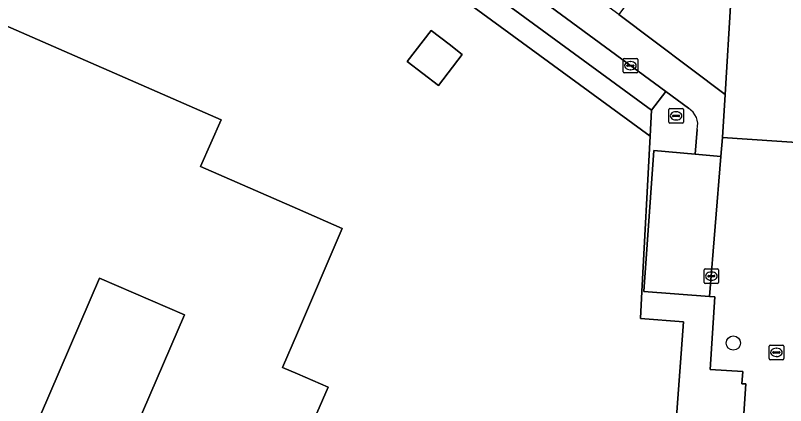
# Model space of a CAD drawing. Extents: x 160349 to 161355, y 381727 to 382854.
# Drawn here: x 160480.7 to 160533.4, y 382138.5 to 382165.3 of the extents above; entities that cross this region are included whole.
import ezdxf

# ---------------------------------------------------------------- set-up
doc = ezdxf.new("R2010")
doc.units = 0
for name, color, linetype in [('IMGEO_Boom', 7, 'Continuous'), ('IMGEO_Erf', 7, 'Continuous'), ('IMGEO_Groenvoorziening', 7, 'Continuous'), ('IMGEO_Kolk', 7, 'Continuous'), ('IMGEO_Pand', 7, 'Continuous'), ('IMGEO_Parkeervlak_open', 7, 'Continuous'), ('IMGEO_Rijbaan_lokaal_open', 7, 'Continuous'), ('IMGEO_Rioolput', 7, 'Continuous'), ('IMGEO_Voetpad_open', 7, 'Continuous')]:
    doc.layers.add(name, color=color, linetype=linetype)

msp = doc.modelspace()

# ---------------------------------------------------------------- linework, layer by layer
at = {"layer": 'IMGEO_Boom'}
msp.add_circle((160529.861, 382142.806), 0.489, dxfattribs=at)
at = {"layer": 'IMGEO_Erf'}
for points in [[(160499.854, 382099.744), (160500.957, 382116.304), (160515.739, 382115.319), (160516.039, 382119.822), (160511.676, 382122.468), (160513.499, 382125.419), (160517.73, 382122.642), (160517.634, 382121.199), (160520.122, 382121.044), (160524.717, 382120.755), (160526.439, 382144.267), (160523.493, 382144.496), (160523.591, 382146.342), (160524.155, 382156.981), (160499.113, 382175.335), (160481.828, 382188.002), (160442.501, 382147.099)], [(160478.523, 382165.202), (160494.77, 382158.105), (160493.372, 382154.907), (160500, 382152.011), (160503.076, 382150.667), (160500, 382143.518), (160498.974, 382141.133), (160500, 382140.69), (160502.101, 382139.783), (160500, 382134.963), (160497.909, 382130.166), (160500, 382129.257), (160500.99, 382128.826), (160500, 382126.562), (160497.983, 382121.949), (160494.799, 382123.342), (160490.627, 382113.804), (160483.82, 382116.781), (160485.098, 382119.701), (160479.101, 382122.324)]]:
    msp.add_lwpolyline(points, dxfattribs=at)
for points in [[(160529.303, 382159.852), (160529.701, 382166.291), (160525.163, 382169.619), (160522.015, 382165.328)], [(160507.527, 382162.107), (160509.166, 382164.236), (160510.392, 382163.293), (160511.297, 382162.596), (160509.658, 382160.467)], [(160487.516, 382133.719), (160492.271, 382144.733), (160486.454, 382147.244), (160481.699, 382136.23)]]:
    msp.add_lwpolyline(points, close=True, dxfattribs=at)
at = {"layer": 'IMGEO_Groenvoorziening'}
for points in [[(160485.384, 382189.182), (160483.94, 382190.225), (160482.877, 382189.093), (160500, 382176.544), (160524.25, 382158.772), (160525.234, 382160.038), (160500, 382178.624)], [(160524.25, 382158.772), (160500, 382176.544), (160482.877, 382189.093), (160481.828, 382188.002), (160499.113, 382175.335), (160524.155, 382156.981)]]:
    msp.add_lwpolyline(points, close=True, dxfattribs=at)
at = {"layer": 'IMGEO_Kolk'}
for p, q in [((160522.315, 382161.394), (160522.315, 382162.246)), ((160522.39, 382162.32), (160523.242, 382162.32)), ((160522.803, 382162.1), (160522.828, 382162.1)), ((160523.316, 382162.246), (160523.316, 382161.394)), ((160522.574, 382161.814), (160522.574, 382161.826)), ((160523.012, 382161.777), (160522.614, 382161.777)), ((160522.617, 382161.863), (160523.015, 382161.863)), ((160522.826, 382161.54), (160522.801, 382161.54)), ((160523.058, 382161.826), (160523.058, 382161.814)), ((160523.242, 382161.32), (160522.39, 382161.32)), ((160527.855, 382146.968), (160527.855, 382147.82)), ((160527.93, 382147.894), (160528.782, 382147.894)), ((160528.856, 382147.82), (160528.856, 382146.968)), ((160528.114, 382147.388), (160528.114, 382147.4)), ((160528.552, 382147.351), (160528.154, 382147.351)), ((160528.157, 382147.437), (160528.555, 382147.437)), ((160528.343, 382147.674), (160528.368, 382147.674)), ((160528.598, 382147.4), (160528.598, 382147.388)), ((160528.782, 382146.894), (160527.93, 382146.894)), ((160528.366, 382147.114), (160528.341, 382147.114))]:
    msp.add_line(p, q, dxfattribs=at)
for points in [[(160522.315, 382161.394), (160522.315, 382162.246)], [(160522.39, 382162.32), (160523.242, 382162.32)], [(160523.316, 382162.246), (160523.316, 382161.394)], [(160523.242, 382161.32), (160522.39, 382161.32)], [(160527.855, 382146.968), (160527.855, 382147.82)], [(160527.93, 382147.894), (160528.782, 382147.894)], [(160528.856, 382147.82), (160528.856, 382146.968)], [(160528.782, 382146.894), (160527.93, 382146.894)]]:
    msp.add_lwpolyline(points, dxfattribs=at)
for centre, radius, start, end in [((160522.392, 382162.244), 0.0765, 91.552, 178.448), ((160522.392, 382162.244), 0.0765, 91.552, 178.448), ((160523.24, 382162.244), 0.0765, 1.552, 88.448), ((160523.24, 382162.244), 0.0765, 1.552, 88.448), ((160522.614, 382161.823), 0.0403, 85.8775, 175.7526), ((160522.611, 382161.813), 0.0366, 178.938, 274.7102), ((160523.015, 382161.82), 0.043, 264.8664, 352.4533), ((160523.019, 382161.825), 0.0386, 1.7309, 96.639), ((160522.392, 382161.396), 0.0765, 181.552, 268.448), ((160522.392, 382161.396), 0.0765, 181.552, 268.448), ((160523.24, 382161.396), 0.0765, 271.552, 358.448), ((160523.24, 382161.396), 0.0765, 271.552, 358.448), ((160527.932, 382147.818), 0.0765, 91.552, 178.448), ((160527.932, 382147.818), 0.0765, 91.552, 178.448), ((160528.78, 382147.818), 0.0765, 1.552, 88.448), ((160528.78, 382147.818), 0.0765, 1.552, 88.448), ((160528.154, 382147.397), 0.0403, 85.8775, 175.7526), ((160528.151, 382147.387), 0.0366, 178.938, 274.7102), ((160528.555, 382147.394), 0.043, 264.8664, 352.4533), ((160528.559, 382147.399), 0.0386, 1.7309, 96.639), ((160527.932, 382146.97), 0.0765, 181.552, 268.448), ((160527.932, 382146.97), 0.0765, 181.552, 268.448), ((160528.78, 382146.97), 0.0765, 271.552, 358.448), ((160528.78, 382146.97), 0.0765, 271.552, 358.448)]:
    msp.add_arc(centre, radius, start, end, dxfattribs=at)
for centre, major_axis, ratio, start_param, end_param in [((160522.802, 382161.82), (-0.387, 0.002), 0.722429, 4.712389, 7.853982), ((160522.827, 382161.82), (-0.39, 0.002), 0.717154, 1.570796, 4.712389), ((160528.342, 382147.394), (-0.387, 0.002), 0.722429, 4.712389, 7.853982), ((160528.367, 382147.394), (-0.39, 0.002), 0.717154, 1.570796, 4.712389)]:
    msp.add_ellipse(centre, major_axis=major_axis, ratio=ratio, start_param=start_param, end_param=end_param, dxfattribs=at)
at = {"layer": 'IMGEO_Pand'}
for points in [[(160535.662, 382169.225), (160529.614, 382173.66), (160528.494, 382174.482), (160525.01, 382169.86), (160525.163, 382169.619), (160529.701, 382166.291), (160529.303, 382159.852), (160529.12, 382156.888), (160534.872, 382156.518), (160535.249, 382161.504), (160535.429, 382163.878)], [(160507.527, 382162.107), (160509.658, 382160.467), (160511.297, 382162.596), (160510.392, 382163.293), (160509.166, 382164.236)], [(160487.516, 382133.719), (160481.699, 382136.23), (160486.454, 382147.244), (160492.271, 382144.733)]]:
    msp.add_lwpolyline(points, close=True, dxfattribs=at)
msp.add_lwpolyline([(160479.101, 382122.324), (160485.098, 382119.701), (160483.82, 382116.781), (160490.627, 382113.804), (160494.799, 382123.342), (160497.983, 382121.949), (160500, 382126.562), (160500.99, 382128.826), (160500, 382129.257), (160497.909, 382130.166), (160500, 382134.963), (160502.101, 382139.783), (160500, 382140.69), (160498.974, 382141.133), (160500, 382143.518), (160503.076, 382150.667), (160500, 382152.011), (160493.372, 382154.907), (160494.77, 382158.105), (160478.523, 382165.202)], dxfattribs=at)
at = {"layer": 'IMGEO_Parkeervlak_open'}
msp.add_lwpolyline([(160529.015, 382155.582), (160527.243, 382155.747), (160524.422, 382156.01), (160523.734, 382146.334), (160528.241, 382145.991)], close=True, dxfattribs=at)
at = {"layer": 'IMGEO_Rijbaan_lokaal_open'}
msp.add_lwpolyline([(160556.874, 382143.486), (160555.458, 382143.576), (160542.093, 382144.429), (160537.614, 382144.715), (160534.145, 382144.936), (160534.28, 382147.094), (160534.872, 382156.518), (160529.12, 382156.888), (160529.015, 382155.582), (160528.241, 382145.991), (160528.597, 382145.965), (160528.265, 382141), (160530.513, 382140.848), (160530.449, 382140.022), (160530.728, 382140.022), (160529.734, 382125.293), (160534.153, 382124.984), (160535.032, 382137.762), (160537.357, 382140.034), (160556.542, 382138.8)], close=True, dxfattribs=at)
at = {"layer": 'IMGEO_Rioolput'}
for p, q in [((160525.443, 382157.952), (160525.443, 382158.804)), ((160525.518, 382158.878), (160526.37, 382158.878)), ((160525.702, 382158.372), (160525.702, 382158.384)), ((160525.745, 382158.421), (160526.143, 382158.421)), ((160525.931, 382158.658), (160525.956, 382158.658)), ((160526.186, 382158.384), (160526.186, 382158.372)), ((160526.444, 382158.804), (160526.444, 382157.952)), ((160526.37, 382157.878), (160525.518, 382157.878)), ((160526.14, 382158.335), (160525.742, 382158.335)), ((160525.954, 382158.098), (160525.929, 382158.098)), ((160532.315, 382141.74), (160532.315, 382142.592)), ((160532.39, 382142.666), (160533.242, 382142.666)), ((160533.316, 382142.592), (160533.316, 382141.74)), ((160532.574, 382142.16), (160532.574, 382142.172)), ((160533.012, 382142.123), (160532.614, 382142.123)), ((160532.617, 382142.209), (160533.015, 382142.209)), ((160532.803, 382142.446), (160532.828, 382142.446)), ((160533.058, 382142.172), (160533.058, 382142.16)), ((160533.242, 382141.666), (160532.39, 382141.666)), ((160532.826, 382141.886), (160532.801, 382141.886))]:
    msp.add_line(p, q, dxfattribs=at)
for points in [[(160525.443, 382157.952), (160525.443, 382158.804)], [(160525.518, 382158.878), (160526.37, 382158.878)], [(160526.444, 382158.804), (160526.444, 382157.952)], [(160526.37, 382157.878), (160525.518, 382157.878)], [(160532.315, 382141.74), (160532.315, 382142.592)], [(160532.39, 382142.666), (160533.242, 382142.666)], [(160533.316, 382142.592), (160533.316, 382141.74)], [(160533.242, 382141.666), (160532.39, 382141.666)]]:
    msp.add_lwpolyline(points, dxfattribs=at)
for centre, radius, start, end in [((160525.52, 382158.802), 0.0765, 91.552, 178.448), ((160525.52, 382158.802), 0.0765, 91.552, 178.448), ((160525.742, 382158.381), 0.0403, 85.8775, 175.7526), ((160525.739, 382158.371), 0.0366, 178.938, 274.7102), ((160526.143, 382158.378), 0.043, 264.8664, 352.4533), ((160526.147, 382158.383), 0.0386, 1.7309, 96.639), ((160526.368, 382158.802), 0.0765, 1.552, 88.448), ((160526.368, 382158.802), 0.0765, 1.552, 88.448), ((160525.52, 382157.954), 0.0765, 181.552, 268.448), ((160525.52, 382157.954), 0.0765, 181.552, 268.448), ((160526.368, 382157.954), 0.0765, 271.552, 358.448), ((160526.368, 382157.954), 0.0765, 271.552, 358.448), ((160532.392, 382142.59), 0.0765, 91.552, 178.448), ((160532.392, 382142.59), 0.0765, 91.552, 178.448), ((160533.24, 382142.59), 0.0765, 1.552, 88.448), ((160533.24, 382142.59), 0.0765, 1.552, 88.448), ((160532.614, 382142.169), 0.0403, 85.8775, 175.7526), ((160532.611, 382142.159), 0.0366, 178.938, 274.7102), ((160533.015, 382142.166), 0.043, 264.8664, 352.4533), ((160533.019, 382142.171), 0.0386, 1.7309, 96.639), ((160532.392, 382141.742), 0.0765, 181.552, 268.448), ((160532.392, 382141.742), 0.0765, 181.552, 268.448), ((160533.24, 382141.742), 0.0765, 271.552, 358.448), ((160533.24, 382141.742), 0.0765, 271.552, 358.448)]:
    msp.add_arc(centre, radius, start, end, dxfattribs=at)
for centre, major_axis, ratio, start_param, end_param in [((160525.93, 382158.378), (-0.387, 0.002), 0.722429, 4.712389, 7.853982), ((160525.955, 382158.378), (-0.39, 0.002), 0.717154, 1.570796, 4.712389), ((160532.802, 382142.166), (-0.387, 0.002), 0.722429, 4.712389, 7.853982), ((160532.827, 382142.166), (-0.39, 0.002), 0.717154, 1.570796, 4.712389)]:
    msp.add_ellipse(centre, major_axis=major_axis, ratio=ratio, start_param=start_param, end_param=end_param, dxfattribs=at)
at = {"layer": 'IMGEO_Voetpad_open'}
for points in [[(160509.074, 382174.795), (160504.392, 382178.229), (160499.957, 382181.482), (160491.498, 382187.715), (160486.779, 382191.177), (160485.384, 382189.182), (160500, 382178.624), (160525.234, 382160.038), (160526.784, 382158.895)], [(160527.375, 382157.45), (160527.243, 382155.747), (160529.015, 382155.582), (160529.12, 382156.888), (160529.303, 382159.852), (160522.015, 382165.328), (160517.427, 382168.693), (160509.074, 382174.795)], [(160526.784, 382158.895), (160525.234, 382160.038), (160524.25, 382158.772), (160524.155, 382156.981), (160523.591, 382146.342), (160523.493, 382144.496), (160526.439, 382144.267), (160524.717, 382120.755)], [(160529.238, 382122.868), (160529.568, 382122.829), (160529.734, 382125.293), (160530.728, 382140.022), (160530.449, 382140.022), (160530.513, 382140.848), (160528.265, 382141), (160528.597, 382145.965), (160528.241, 382145.991), (160523.734, 382146.334), (160524.422, 382156.01), (160527.243, 382155.747), (160527.375, 382157.45)]]:
    msp.add_lwpolyline(points, dxfattribs=at)
msp.add_arc((160526.163, 382157.798), 1.261, 343.9979, 60.4909, dxfattribs=at)
msp.add_arc((160526.163, 382157.798), 1.261, 343.9979, 60.4909, dxfattribs=at)

doc.saveas('drawing.dxf')
